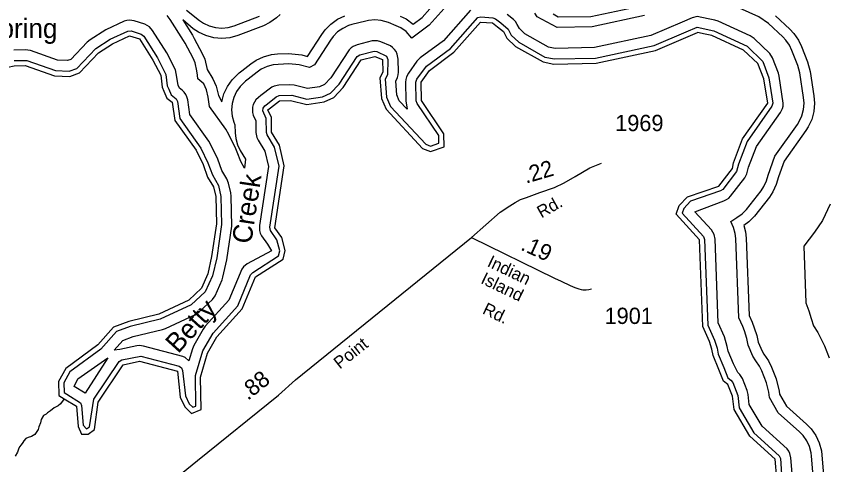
# Model space of a CAD drawing. Extents: x 2532689 to 2764727, y 536648 to 732970.
# Drawn here: x 2703526 to 2709761, y 578243 to 581689 of the extents above; entities that cross this region are included whole.
import ezdxf

# ---------------------------------------------------------------- set-up
doc = ezdxf.new("R2010")
doc.units = 0
for name, color, linetype in [('Exist Hydrographic Buffer Line', 7, 'Continuous'), ('Exist Hydrographic Creek Double Shore', 7, 'Continuous'), ('Exist Hydrographic Creek Single Shore', 7, 'Continuous'), ('Exist Hydrographic Creek Single Shore Label', 7, 'Continuous'), ('Exist Hydrographic River Shore', 7, 'Continuous'), ('Exist Road Secondary Mileage Hundredths English Label', 7, 'Continuous'), ('Exist Road Secondary Type 20 Attributed', 7, 'Continuous'), ('Exist Road Secondary Type 51 Attributed', 7, 'Continuous'), ('Exist Road Secondary Type 51 Label', 7, 'Continuous'), ('Exist Road Secondary Type 51 Number Label', 7, 'Continuous')]:
    doc.layers.add(name, color=color, linetype=linetype)

msp = doc.modelspace()

# ---------------------------------------------------------------- linework, layer by layer
at = {"layer": 'Exist Hydrographic Buffer Line'}
for points in [[(2706479.6, 581690.9), (2706524.3, 581669.1), (2706580.3, 581628.6), (2706647.9, 581678.8), (2706825.5, 581881.2)], [(2706885.8, 581828.5), (2706702.5, 581619.6), (2706569.8, 581521.5), (2706524.3, 581571.8), (2706484.3, 581599.8), (2706449.4, 581616.8), (2706390.6, 581640.7), (2706333.8, 581657), (2706285.2, 581661.3), (2706236.8, 581657), (2706215.7, 581652.5), (2706108.6, 581625.2), (2706082.4, 581617), (2706038.3, 581596.4), (2705998.3, 581568.4), (2705963.7, 581533.9), (2705943, 581505.7), (2705820.9, 581316.7), (2705782.2, 581295.2), (2705702.8, 581314.9), (2705624.1, 581322.9), (2705540, 581319.5), (2705502.7, 581315.5), (2705455.5, 581302.9), (2705411.3, 581282.2), (2705379.1, 581260.5), (2705310.8, 581207.2), (2705290.7, 581191.8), (2705247.8, 581150.4), (2705219.7, 581110.4), (2705199.2, 581066.2), (2705186.5, 581019), (2705182.2, 580970.4), (2705186.5, 580921.8), (2705199.2, 580874.7), (2705206.8, 580856), (2705210.3, 580792.6), (2705214.6, 580748.9), (2705227.3, 580701.8), (2705247.8, 580657.5), (2705288.8, 580590.5), (2705282.7, 580522.2), (2705252.5, 580572.9), (2705226.7, 580644.7), (2705215.2, 580671.7), (2705162.3, 580781.2), (2705138.3, 580821.9), (2705013.9, 580996.1), (2705003.6, 581068.9), (2704989.3, 581125.2), (2704968.8, 581169.4), (2704923.8, 581207.4), (2704920.4, 581236.2), (2704916.3, 581269.4), (2704901.3, 581331.7), (2704885.9, 581366.5), (2704825, 581482.3), (2704813.5, 581502.1), (2704709.6, 581665.5), (2704687.8, 581695.1)], [(2709582, 580971.8), (2709586.1, 581020.4), (2709582.6, 581064.2), (2709552.7, 581253.5), (2709537.5, 581310.7), (2709492.4, 581427), (2709473.7, 581466), (2709445.7, 581506), (2709422.5, 581530.5), (2709311.6, 581634.3), (2709236.7, 581684.5), (2708992.7, 581796.2), (2708931.2, 581816.1), (2708880.5, 581826.2), (2708822.3, 581837.9), (2708722, 581848)], [(2707656, 581707.6), (2707694.9, 581685.7), (2707945.7, 581687.6), (2708334.9, 581770.5)], [(2704836.3, 581735), (2704936.4, 581657), (2704967.3, 581636.3), (2705011.4, 581615.7), (2705058.8, 581603.1), (2705107.2, 581598.8), (2705155.8, 581603.1), (2705202.9, 581615.7), (2705397.9, 581690.9)], [(2705107.8, 581032.9), (2705124, 581093.6), (2705150.4, 581150.4), (2705186.5, 581201.8), (2705241.7, 581255), (2705261.6, 581270.4), (2705329.9, 581323.6), (2705371.3, 581351.5), (2705428.1, 581378), (2705488.8, 581394.2), (2705536.7, 581399.4), (2705620.8, 581402.8), (2705721.9, 581392.5), (2705767.4, 581381.2), (2705875.7, 581549), (2705902.6, 581585.3), (2705946.6, 581629.7), (2705998.3, 581665.7), (2706054.9, 581692.2)], [(2705555.8, 581701.5), (2705528.8, 581676.4), (2705477.3, 581640.3), (2705426.8, 581616.2), (2705230.6, 581540.5)], [(2707019.1, 581735.8), (2706811.6, 581501.2), (2706634, 581369.9), (2706607.5, 581343), (2706542.5, 581251.8), (2706527.6, 581223.2), (2706522, 581203), (2706520.2, 581182.1), (2706523.3, 581038.5), (2706533.5, 580975.7), (2706472.8, 581040.5), (2706453.5, 581086.5), (2706445.5, 581189.9)], [(2708764.2, 581686.4), (2708726.1, 581676.2), (2708648.2, 581643.1), (2708407.7, 581540.7), (2707973.4, 581448.1), (2707672.6, 581442.1), (2707620.3, 581452.2), (2707438.4, 581555.2), (2707396.8, 581594), (2707380.2, 581626.2), (2707365.2, 581649.3), (2707350.4, 581664.1), (2707301.4, 581701.9)], [(2708359.3, 581693.9), (2707954.9, 581607.8), (2707686.5, 581602.4), (2707533.5, 581685.3), (2707515.7, 581712.2)], [(2709366.3, 581692.8), (2709477.2, 581588.9), (2709507, 581557.4), (2709542.9, 581506), (2709567, 581455.8), (2709612, 581339.5), (2709631.6, 581266), (2709661.8, 581076.7), (2709666.3, 581020.4), (2709660.8, 580957.9), (2709644.6, 580897.3), (2709617.9, 580840.4), (2709600.1, 580812.3), (2709432.1, 580575.7), (2709388.2, 580454.3), (2709372.5, 580397.1), (2709346, 580340.2), (2709318.9, 580299.8), (2709204.9, 580153.2), (2709160.6, 580108.9), (2709122.7, 580082.3), (2709135.8, 580034), (2709140.9, 579984.9), (2709163.3, 579390.6), (2709186.7, 579339.4), (2709203.3, 579295.9), (2709221.3, 579237.5), (2709233.2, 579186.4), (2709263, 579116), (2709276.1, 579092), (2709312, 579040.6), (2709334.7, 578993.7), (2709370.8, 578903.2), (2709394.2, 578808.9), (2709396.6, 578784.7), (2709450, 578694.2), (2709604.8, 578555.4), (2709640, 578518.9), (2709675.9, 578467.6), (2709702.6, 578410.7), (2709718.8, 578350), (2709723.1, 578316.2)], [(2705076.2, 580590.4), (2705018.2, 580711.5), (2705007.9, 580728.9), (2704861.1, 580934.9), (2704845.1, 581046.3), (2704839, 581070.5), (2704830.3, 581089.4), (2704818.2, 581106.5), (2704803.5, 581121.3), (2704782.4, 581137.2), (2704772.7, 581160.1), (2704757.5, 581250.3), (2704751, 581277), (2704683.5, 581407.7), (2704574.4, 581579.5), (2704550.4, 581607), (2704533.2, 581619), (2704514.4, 581627.8), (2704433.8, 581652.9), (2704398.3, 581658.3), (2704377.6, 581656.4), (2704357.3, 581651), (2704215.8, 581586), (2704093.6, 581507.6), (2704072.3, 581489.8), (2703946.4, 581357.3), (2703920.5, 581348.4), (2703844.2, 581351.8), (2703635.1, 581425.3), (2703595.3, 581432.2), (2703506.5, 581428.6)], [(2705100.2, 580305), (2705104.7, 580088.4), (2705068.2, 579834.3), (2705036, 579694.9), (2704979.8, 579571.3), (2704871.4, 579471.4), (2704632.5, 579361), (2704403, 579306.3), (2704298.6, 579266.5), (2704177, 579132), (2703938.2, 578956.6), (2703891.6, 578872.9), (2703893.7, 578797.7), (2703916, 578784.6), (2704020, 578720.3), (2704029.4, 578697.7), (2704040.5, 578547.5), (2704066.1, 578518.5), (2704090.1, 578535.5), (2704122.1, 578746.6), (2704317.5, 579036.9), (2704339.7, 579050.3), (2704483.6, 579077.9), (2704780.1, 579000), (2704797.1, 578988.1), (2704806.1, 578966.8), (2704827.3, 578774), (2704856.6, 578712.3), (2704883.9, 578685.2), (2704907.6, 578694.6), (2704904, 578928.5), (2704962.6, 579119.4), (2705039.7, 579254.3), (2705230, 579464), (2705329.2, 579701.5), (2705344.8, 579719.7), (2705544.7, 579847.5), (2705554, 579888.2), (2705531.6, 579972.4), (2705481.6, 580043.1), (2705476.9, 580069.1), (2705547.6, 580537.3), (2705513.8, 580682.8), (2705455.5, 580777.5), (2705450.2, 580796.9), (2705448.6, 580903.5), (2705422.7, 580963.5), (2705424.8, 580984.1), (2705437.7, 581002.1), (2705458, 581017.6), (2705526.7, 581071.3), (2705549.7, 581079.7), (2705645, 581081.9), (2705762.5, 581052.7), (2705882.5, 581069.3), (2705944.6, 581099.3), (2706009.8, 581166.5), (2706147.4, 581379.6), (2706168.3, 581392.6), (2706278.2, 581420.7), (2706300.2, 581418.3), (2706375, 581383), (2706384.2, 581358.1), (2706381.8, 581240.3), (2706363.9, 581206.9), (2706374.8, 581067.6), (2706404.5, 580996.3), (2706675.4, 580707.4), (2706712.3, 580692.4), (2706777.7, 580715.2), (2706776.5, 580772.7), (2706610, 581018.6), (2706603.2, 581040.2), (2706600.1, 581182.1), (2706607.7, 581205.3), (2706681.6, 581305.6), (2706865.9, 581441.9), (2707076.3, 581678.5), (2707099, 581683.8), (2707190.9, 581677.6), (2707212.6, 581669.3), (2707252.6, 581638.4), (2707309, 581590.1), (2707331.8, 581545.1), (2707391, 581490.2), (2707592.2, 581376.2), (2707665.8, 581361.9), (2707982.8, 581368.3), (2708431.9, 581464), (2708679.4, 581569.5), (2708764.8, 581605.8)], [(2705230.6, 581540.5), (2705169.7, 581524.3), (2705107.2, 581518.8), (2705044.8, 581524.3), (2704983.9, 581540.5), (2704927.3, 581567), (2704887.6, 581593.6), (2704806.6, 581661.8), (2704881, 581545.1), (2704895.8, 581519.6), (2704956.9, 581403.8), (2704976.5, 581359.1), (2704995.8, 581279), (2705038.1, 581209.4), (2705064.5, 581152.6), (2705082.8, 581080.2), (2705107.8, 581032.9)], [(2709495.7, 578146.6), (2709483.8, 578297.1), (2709477, 578328.6), (2709468.2, 578347.6), (2709456.3, 578364.7), (2709262.3, 578540.4), (2709163.7, 578707.4), (2709155.5, 578783), (2709147.7, 578814.5), (2709111.8, 578905), (2709092.1, 578937.7), (2709077.6, 578952.6), (2709043.3, 579019.3), (2709001.9, 579117.2), (2708995.2, 579153.2), (2708974, 579225.2), (2708925.2, 579334.1), (2708901.2, 579976), (2708894.1, 580012.5), (2708885.2, 580031.4), (2708873.2, 580048.6), (2708746, 580187.3), (2708968.3, 580271.1), (2708989.2, 580280.6), (2709006.4, 580292.6), (2709021.2, 580307.4), (2709129.3, 580446.8), (2709146.9, 580479.1), (2709158.2, 580530.5), (2709218.9, 580689.6), (2709404.2, 580951), (2709419, 580979.3), (2709424.5, 580999.6), (2709426.2, 581020.4), (2709394.8, 581228.5), (2709388.2, 581252.9), (2709343.1, 581369.3), (2709323.2, 581403.1), (2709202.3, 581517.6), (2709170.3, 581539), (2708926.3, 581650.7), (2708899.8, 581659.1), (2708849, 581669.3), (2708764.2, 581686.4)], [(2703509.8, 581348.7), (2703608.4, 581349.9), (2703829.1, 581272.3), (2703932.2, 581267.8), (2703991.1, 581288.1), (2704137.3, 581440.6), (2704249.4, 581513.5), (2704384.6, 581575.8), (2704410, 581576.5), (2704487.1, 581552.6), (2704507, 581536.6), (2704612.8, 581370.4), (2704678, 581240.7), (2704688.2, 581154.8), (2704699.1, 581129.3), (2704716.9, 581086.1), (2704756.9, 581055.1), (2704765.8, 581035.1), (2704784.6, 580904.3), (2704946.2, 580676.7), (2705000.9, 580563.3), (2705034.6, 580469.8), (2705081.3, 580388.2), (2705100.2, 580305)], [(2708764.8, 581605.8), (2708893, 581577.9), (2709147.5, 581459.1), (2709268.5, 581340.4), (2709315.7, 581215.9), (2709346.2, 581020.4), (2709339, 580997.3), (2709147.7, 580727.6)], [(2706445.5, 581189.9), (2706459.1, 581217.9), (2706464.4, 581238.1), (2706466.2, 581258.9), (2706464.2, 581359.8), (2706457, 581398.4), (2706448.2, 581417.3), (2706436.3, 581434.5), (2706421.5, 581449.3), (2706404.3, 581461.3), (2706330.3, 581492.4), (2706305.9, 581499.5), (2706285.2, 581501.3), (2706264.5, 581499.5), (2706148.4, 581470.1), (2706118.3, 581457.8), (2706101.1, 581445.8), (2706086.3, 581431), (2705946.6, 581216.6), (2705897, 581165.2), (2705859.1, 581146.8), (2705766.8, 581134.1), (2705664.3, 581159.5), (2705630.5, 581163), (2705546.6, 581159.6), (2705510.3, 581152.5), (2705491.2, 581143.6), (2705408.8, 581080.8), (2705388.7, 581065.3), (2705370.2, 581047.5), (2705358.4, 581030.4), (2705349.5, 581011.5), (2705344, 580991.2), (2705342.4, 580970.4), (2705344, 580949.6), (2705349.5, 580929.4), (2705368.8, 580885.7), (2705370.2, 580795.5), (2705377.4, 580756.5), (2705386.2, 580737.5), (2705438.7, 580652), (2705466.2, 580534.1), (2705397.5, 580081), (2705397.9, 580042.3), (2705403.5, 580022), (2705412.3, 580003.1), (2705458, 579937.8), (2705490.2, 579887.4), (2705301.8, 579787.1), (2705274.3, 579763.1), (2705262.2, 579746), (2705161.5, 579507.5), (2704980.4, 579308.1), (2704964.9, 579286.4), (2704892.9, 579158.7), (2704882.2, 579134.3), (2704854.7, 579042.9), (2704826.2, 579066.3), (2704807.4, 579075.1), (2704503.9, 579155.3), (2704473.3, 579159.2), (2704452.6, 579157.4), (2704322, 579128.3), (2704278.5, 579124), (2704345.4, 579198.7), (2704426.8, 579229.6), (2704651.1, 579283.2), (2704674.1, 579291.2), (2704905, 579399), (2704936.8, 579420.5), (2705034.8, 579513.2), (2705056.3, 579540.3), (2705109.8, 579663.5), (2705116.2, 579684.1), (2705146.3, 579816.7), (2705184.1, 580077.1), (2705180.4, 580307), (2705177.1, 580332.2), (2705159, 580406.9), (2705145.3, 580440.3), (2705107.4, 580504.2), (2705076.2, 580590.4)], [(2709655.2, 578159.2), (2709643.3, 578309.8), (2709640, 578336.2), (2709627.3, 578383.3), (2709606.8, 578427.5), (2709578.7, 578467.6), (2709551.3, 578495.9), (2709387.4, 578642.9), (2709318.9, 578758.9), (2709314.4, 578800.3), (2709296.6, 578873.6), (2709260.5, 578964.1), (2709242.7, 579000.6), (2709214.8, 579040.6), (2709192.4, 579077), (2709155.9, 579163.3), (2709144.6, 579214), (2709126.8, 579272.3), (2709114.1, 579306.1), (2709083.9, 579371.7), (2709061, 579982), (2709056.9, 580020.1), (2709044.2, 580067.2), (2709023.7, 580111.5), (2709069.2, 580142.1), (2709109.2, 580170.1), (2709143.8, 580204.6), (2709255.8, 580348.8), (2709276.7, 580380.2), (2709297.2, 580424.5), (2709309.5, 580468.9), (2709361.2, 580613.6), (2709534.6, 580858.5), (2709548.8, 580880.4), (2709569.3, 580924.7), (2709582, 580971.8)], [(2709147.7, 580727.6), (2709080.9, 580552.3), (2709065.9, 580495.7), (2708959.9, 580358.9), (2708942.3, 580346.8), (2708712.4, 580268), (2708659.9, 580212.9), (2708647, 580177), (2708812, 579997.1), (2708821.3, 579973), (2708846.1, 579315.3), (2708897.6, 579201.6), (2708916.4, 579138.7), (2708924.8, 579094.2), (2708968.5, 578990.4), (2708999.3, 578910.9), (2709023.7, 578892.9), (2709037.4, 578875.4), (2709075.9, 578774.4), (2709086, 578681.6), (2709199.6, 578489.1), (2709395, 578313.2), (2709404, 578290.8), (2709415.7, 578131)], [(2709786, 580246.5), (2709727, 580120.2), (2709666.7, 580030.4), (2709583.7, 579923), (2709600.1, 579488), (2709623.6, 579425.6), (2709641.7, 579367.2), (2709658.7, 579309.6), (2709692.9, 579260.6), (2709743.4, 579156.3), (2709779.5, 579065.8)], [(2704057.1, 578793.2), (2703972.4, 578844.1), (2703999.5, 578902.4), (2704229.7, 579063.9), (2704057.1, 578793.2)], [(2709723.1, 578316.2), (2709735, 578165.6)]]:
    msp.add_lwpolyline(points, dxfattribs=at)
at = {"layer": 'Exist Hydrographic Creek Double Shore'}
for p, q in [((2708695.2, 581532.7), (2708767.1, 581563.4)), ((2708825.4, 581551.8), (2708767.1, 581563.4)), ((2708444, 581425.7), (2708695.2, 581532.7))]:
    msp.add_line(p, q, dxfattribs=at)
for points in [[(2705482.4, 580986.1), (2705551.3, 581039.7), (2705635.2, 581043.1), (2705760.3, 581012.1), (2705894.2, 581030.5), (2705968.2, 581066.3), (2706041.2, 581141.5), (2706178.2, 581353.9), (2706285.2, 581381.3), (2706344.2, 581357.3), (2706346.3, 581258.9), (2706323.3, 581215.3), (2706335.2, 581058.1), (2706370.3, 580974.2), (2706652.2, 580673.6), (2706711.3, 580649.8), (2706818.3, 580686.9), (2706816.3, 580785.3), (2706643.2, 581041.1), (2706640.3, 581182.1), (2706705.3, 581273.4), (2706893.2, 581412.3), (2707096.2, 581643.8), (2707188.2, 581637.6), (2707228.2, 581606.8)], [(2707228.2, 581606.8), (2707273.1, 581572.2), (2707299.2, 581520.6), (2707367.2, 581457.7), (2707578.2, 581338.2), (2707662.3, 581321.9), (2707987.1, 581328.3), (2708444, 581425.7)], [(2703366.3, 581260.4), (2703412.2, 581288.3), (2703511.2, 581308.8), (2703595.3, 581312.1), (2703821.3, 581232.6), (2703938.4, 581227.5), (2704013.2, 581253.5), (2704159.2, 581407.1), (2704266.2, 581477.1), (2704398.3, 581538.3), (2704473.3, 581515), (2704577.3, 581351.7), (2704638.2, 581236), (2704649.3, 581144.5), (2704662, 581113.9)], [(2704662, 581113.9), (2704684.3, 581060.5), (2704726.2, 581029.4), (2704746.3, 580889), (2704910.3, 580659.2), (2704963.2, 580549.7), (2704998.3, 580452.7), (2705042.4, 580378.9), (2705060.2, 580304.1), (2705065.3, 580094.1), (2705029.2, 579843.2), (2704999.3, 579710.6), (2704952.3, 579600.3), (2704854.3, 579507.7), (2704623.2, 579399.9), (2704391.3, 579344.6), (2704275.3, 579300.5), (2704153.3, 579164.2), (2703907.4, 578983.6), (2703851.2, 578882.8), (2703854.3, 578774.5), (2703895.5, 578750.2)], [(2703895.5, 578750.2), (2703989.2, 578694.7), (2704001.3, 578537.5), (2704027.4, 578479.5), (2704078.4, 578478.2), (2704127.2, 578513), (2704155.3, 578724.3), (2704348.3, 579011.2), (2704473.3, 579039.2), (2704766.4, 578962.4), (2704788.3, 578762.9), (2704823.4, 578688.9), (2704874.2, 578638.4), (2704948.2, 578667.6), (2704942.3, 578916.9), (2704997.3, 579099.8), (2705069.2, 579227.4), (2705264.2, 579442.1), (2705366.3, 579686), (2705580.2, 579822.6), (2705595.2, 579888.9), (2705568.3, 579989.7), (2705516.2, 580063.1), (2705588.2, 580538.8), (2705551.3, 580698.2), (2705490.2, 580797.5), (2705488.4, 580912.3), (2705462.3, 580970.4), (2705482.4, 580986.1)]]:
    msp.add_lwpolyline(points, dxfattribs=at)
at = {"layer": 'Exist Hydrographic Creek Single Shore'}
msp.add_lwpolyline([(2703895.5, 578750.2), (2703867, 578710.9), (2703849.4, 578696.3), (2703817.8, 578681.3), (2703788.5, 578658.3), (2703767.1, 578641.6), (2703755.3, 578633.2), (2703735.8, 578620.6), (2703718.8, 578592), (2703711.6, 578565.7), (2703700.5, 578535.3), (2703695.4, 578513), (2703679.8, 578490.5), (2703668.3, 578476.2), (2703644.7, 578461.4), (2703617.1, 578452.5), (2703599.4, 578443.9), (2703583.8, 578427.4), (2703576.2, 578415.1), (2703562.9, 578396.7), (2703551.2, 578380.3), (2703543.8, 578362), (2703536.7, 578339.7), (2703517.6, 578309.1)], dxfattribs=at)
at = {"layer": 'Exist Hydrographic River Shore'}
msp.add_lwpolyline([(2709376.3, 578137), (2709364.2, 578287.5), (2709168.2, 578463.5), (2709047.2, 578668.8), (2709036.2, 578770.1), (2709000.3, 578860.6), (2708966.2, 578885.5), (2708931.2, 578976), (2708886.3, 579082.6), (2708877.3, 579131.4), (2708859.2, 579189.8), (2708806.3, 579305.9), (2708781.3, 579971.5), (2708601.3, 580167.8), (2708625.2, 580234.4), (2708690.2, 580302.7), (2708929.1, 580384.6), (2709034.3, 580520.2), (2709042.3, 580563.1), (2709112.2, 580746.6), (2709306.2, 581020.4), (2709276.3, 581209.7), (2709231.2, 581326), (2709120.2, 581429.9), (2708876.2, 581541.5), (2708825.4, 581551.8)], dxfattribs=at)
at = {"layer": 'Exist Road Secondary Type 20 Attributed'}
msp.add_lwpolyline([(2707028.7, 579989.6), (2707248.6, 580185.3), (2707322.2, 580232.6), (2707364.3, 580258.9), (2707404.1, 580282), (2707451, 580295.8), (2707553.5, 580335.2), (2707666.6, 580374.7), (2707741.1, 580409.9), (2707826.2, 580458), (2707937.4, 580524.6), (2708026.7, 580561.4)], dxfattribs=at)
at = {"layer": 'Exist Road Secondary Type 51 Attributed'}
for points in [[(2703334.3, 577348.5), (2703420.1, 577332.2), (2703576.9, 577296.7), (2703642, 577292.2), (2703689.4, 577302.6), (2703735.2, 577318.9), (2703853.6, 577410.7), (2704404, 577859.2), (2704716.2, 578109.4), (2704920.4, 578276.7), (2705543.7, 578779.3), (2705673.5, 578897), (2707028.7, 579989.6)], [(2707028.7, 579989.6), (2707667.2, 579676.1), (2707718.8, 579653.9), (2707786.8, 579621.1), (2707821.9, 579605.3), (2707854.4, 579594.1), (2707871, 579588.7), (2707884.9, 579587.1), (2707908.8, 579586.3), (2707930.5, 579589.4), (2707950.6, 579595.2)]]:
    msp.add_lwpolyline(points, dxfattribs=at)

# ---------------------------------------------------------------- texts
at = {"layer": 'Exist Hydrographic Creek Single Shore Label'}
msp.add_text('Spring', height=150, dxfattribs=at).set_placement((2703263.6, 581521.4))
for s, rotation, p in [('Creek', 81.37859, (2705332.9, 579935.3)), ('Betty', 47.76152, (2704771.2, 579092.3))]:
    msp.add_text(s, height=150, rotation=rotation, dxfattribs=at).set_placement(p)
at = {"layer": 'Exist Road Secondary Mileage Hundredths English Label'}
for s, rotation, p in [('.22', 16.34996, (2707447, 580402.5)), ('.19', 335.55587, (2707399, 579897.7)), ('.88', 38.87786, (2705307.8, 578733.5))]:
    msp.add_text(s, height=125, rotation=rotation, dxfattribs=at).set_placement(p)
at = {"layer": 'Exist Road Secondary Type 51 Label'}
for s, rotation, p in [('Rd.', 29.47742, (2707565.7, 580135.3)), ('Indian', 334.25334, (2707141.9, 579771.2)), ('Island', 334.25334, (2707092.2, 579641.5)), ('Rd.', 334.25334, (2707105.2, 579408)), ('Point', 38.41571, (2706014.7, 578974))]:
    msp.add_text(s, height=95, rotation=rotation, dxfattribs=at).set_placement(p)
at = {"layer": 'Exist Road Secondary Type 51 Number Label'}
for s, p in [('1969', (2708132.9, 580806.8)), ('1901', (2708051, 579325.1))]:
    msp.add_text(s, height=125, dxfattribs=at).set_placement(p)

doc.saveas('drawing.dxf')
